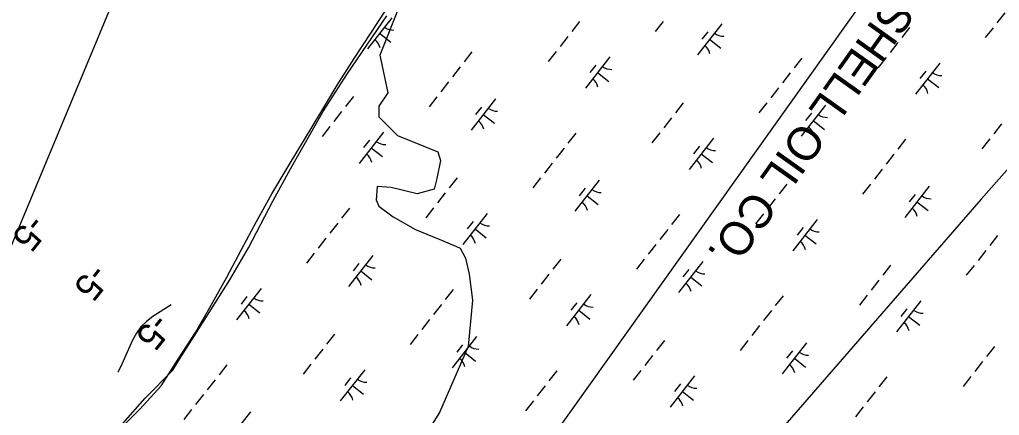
# Model space of a CAD drawing. Extents: x 3896831 to 3918110, y 171006 to 193349.
# Drawn here: x 3910688 to 3911925, y 182169 to 182669 of the extents above; entities that cross this region are included whole.
import ezdxf

# ---------------------------------------------------------------- set-up
doc = ezdxf.new("R2010")
doc.units = 0
for name, color, linetype in [('V-RIVR-EDGE', 7, 'Continuous'), ('V-RIVR-RANG', 7, 'Continuous'), ('V-RRAP-FSHR', 7, 'Continuous'), ('V-TOPO-MINR', 7, 'Continuous'), ('V-UTIL-IDEN', 7, 'Continuous'), ('V-UTIL-LINE', 7, 'Continuous'), ('V-WETL-SWMP', 7, 'Continuous')]:
    doc.layers.add(name, color=color, linetype=linetype)

msp = doc.modelspace()

# ---------------------------------------------------------------- linework, layer by layer
at = {"layer": 'V-RIVR-EDGE'}
msp.add_lwpolyline([(3911168.8, 182688.1), (3911142.9, 182623.7), (3911153, 182576.3), (3911141.7, 182559.4), (3911141.7, 182545.9), (3911165.4, 182522.2), (3911216.2, 182501.8), (3911219.6, 182490.6), (3911215.1, 182468), (3911211.7, 182454.4), (3911190.3, 182448.8), (3911157.5, 182456.7), (3911139.5, 182457.8), (3911138.3, 182440.9), (3911141.7, 182433), (3911159.8, 182419.5), (3911188, 182403.7), (3911209.4, 182394.6), (3911220.7, 182390.1), (3911239.9, 182382.2), (3911244.4, 182380), (3911251.2, 182367.5), (3911255.7, 182347.2), (3911260.2, 182314.5), (3911254.6, 182255.8), (3911218.5, 182172.3), (3911136.1, 182041.4)], dxfattribs=at)
at = {"layer": 'V-RRAP-FSHR'}
for points in [[(3910987.5, 182413.5), (3911006.6, 182448.6), (3911027.2, 182482.9), (3911047.9, 182517.2), (3911068.5, 182551.4), (3911089.2, 182585.7), (3911110.8, 182619.3), (3911132.7, 182652.8), (3911154.5, 182686.3)], [(3910671.4, 182006.4), (3910698.9, 182035.3), (3910726.8, 182063.7), (3910755, 182092.9), (3910783.4, 182120.3), (3910811.8, 182148.4), (3910840.2, 182176.6), (3910866.8, 182206.2), (3910888.5, 182239.8), (3910910.1, 182273.5), (3910929.9, 182308.2), (3910949.9, 182343.3), (3910968.3, 182378.4), (3910987.5, 182413.5)]]:
    msp.add_lwpolyline(points, dxfattribs=at)
at = {"layer": 'V-TOPO-MINR'}
for points in [[(3910657.9, 182335.8), (3910918.8, 182961.5), (3910938.3, 182993.3), (3910958.4, 183024.6), (3910979.5, 183055.3), (3911001.1, 183085.7), (3911040.6, 183139.4), (3911042.9, 183142.6), (3911045.3, 183145.7), (3911047.7, 183148.7), (3911050.2, 183151.7), (3911084, 183191.9), (3911103.6, 183214.8), (3911123.3, 183237.7), (3911143.3, 183260.3), (3911163.4, 183282.7), (3911287.2, 183419.5), (3911296.3, 183429.7), (3911305.4, 183440), (3911314.3, 183450.3), (3911323.2, 183460.7), (3911722.1, 183935.9)], [(3910879.5, 182308.3), (3910856.4, 182293.6), (3910848.4, 182287.4), (3910841.3, 182280.5), (3910835.6, 182272.5), (3910830.6, 182263.7), (3910815.5, 182229.8), (3910814.1, 182226.7), (3910812.6, 182223.7), (3910812.4, 182223.2)]]:
    msp.add_lwpolyline(points, dxfattribs=at)
at = {"layer": 'V-UTIL-LINE'}
for points in [[(3905549.4, 173652.6), (3906763.3, 174938.4), (3906949.5, 175133), (3906970.6, 175166.8), (3907325.9, 175860.5), (3907748.9, 176681), (3908142.2, 177273.2), (3908679.4, 178098), (3908869.7, 178381.4), (3908937.4, 178537.8), (3909170, 179117.3), (3909533.8, 179633.3), (3910092.1, 180424.3), (3910333.2, 180766.9), (3910760.4, 181291.4), (3910921.1, 181524), (3911225.6, 181951.2), (3911822, 182788.6), (3911961.6, 182987.4), (3912147.7, 183114.3), (3912722.9, 183841.8), (3913090.9, 184307.1), (3913848, 185258.8), (3914364, 185910.1)], [(3913133.2, 183520.4), (3913116.3, 183516.1), (3912989.4, 183516.1), (3912744.1, 183393.5), (3911902.4, 182441.8), (3910866.1, 181249.1), (3910603.9, 180953), (3910214.7, 180504.6), (3910138.6, 180390.4), (3909757.9, 179819.4), (3909457.6, 179366.9), (3909009.3, 178685.9), (3908785.1, 178351.7), (3908150.7, 177400.1), (3907770, 176816.4), (3907693.9, 176706.4), (3907647.3, 176630.3), (3907300.5, 175936.6), (3907025.6, 175369.8), (3906945.2, 175204.9), (3906416.5, 174650.8), (3905507.1, 173682.2)]]:
    msp.add_lwpolyline(points, dxfattribs=at)
at = {"layer": 'V-WETL-SWMP'}
for p, q in [((3911932.2, 182677.3), (3911922.3, 182664.7)), ((3911102.3, 182600.6), (3911151.7, 182673.2)), ((3911158.2, 182671), (3911127.4, 182631.7)), ((3911395.3, 182666.2), (3911385.4, 182653.6)), ((3911500.8, 182666.1), (3911490.9, 182653.5)), ((3911574.9, 182663.3), (3911544, 182624)), ((3911142.8, 182651.4), (3911157, 182640.3)), ((3911557.1, 182653.2), (3911549.7, 182643.7)), ((3911811.9, 182658.5), (3911802.1, 182645.9)), ((3911917.4, 182658.4), (3911907.5, 182645.8)), ((3911380.5, 182647.3), (3911370.6, 182634.7)), ((3911559.5, 182643.7), (3911573.6, 182632.6)), ((3911797.1, 182639.6), (3911787.3, 182627)), ((3911259.4, 182627.8), (3911249.6, 182615.3)), ((3911365.7, 182628.4), (3911355.8, 182615.8)), ((3911433.5, 182621.4), (3911402.7, 182582)), ((3911676.1, 182620.1), (3911666.2, 182607.6)), ((3911782.3, 182620.7), (3911772.5, 182608.1)), ((3911850.1, 182613.7), (3911819.3, 182574.3)), ((3911072.1, 182553.4), (3911102.3, 182600.6)), ((3911244.6, 182609), (3911234.8, 182596.4)), ((3911415.7, 182611.2), (3911408.3, 182601.8)), ((3911418.1, 182601.7), (3911432.2, 182590.6)), ((3911661.3, 182601.3), (3911651.4, 182588.7)), ((3911832.3, 182603.5), (3911824.9, 182594.1)), ((3911229.8, 182590.1), (3911220, 182577.5)), ((3911834.7, 182594), (3911848.9, 182582.9)), ((3911646.5, 182582.4), (3911636.6, 182569.8)), ((3911109.6, 182571.3), (3911099.7, 182558.7)), ((3911215, 182571.2), (3911205.2, 182558.6)), ((3911289.2, 182568.4), (3911258.3, 182529.1)), ((3911526.2, 182563.6), (3911516.3, 182551)), ((3911631.7, 182563.5), (3911621.8, 182550.9)), ((3911030.1, 182480.2), (3911072.1, 182553.4)), ((3911094.8, 182552.4), (3911084.9, 182539.8)), ((3911271.4, 182558.2), (3911264, 182548.8)), ((3911705.8, 182560.7), (3911675, 182521.4)), ((3911273.7, 182548.8), (3911287.9, 182537.7)), ((3911511.4, 182544.7), (3911501.5, 182532.1)), ((3911688, 182550.5), (3911680.6, 182541.1)), ((3911690.4, 182541.1), (3911704.6, 182530)), ((3911080, 182533.5), (3911070.1, 182520.9)), ((3911147.8, 182526.5), (3911116.9, 182487.1)), ((3911928, 182537), (3911918.2, 182524.4)), ((3911130, 182516.3), (3911122.6, 182506.9)), ((3911390.4, 182525.2), (3911380.5, 182512.6)), ((3911496.6, 182525.8), (3911486.7, 182513.2)), ((3911564.4, 182518.8), (3911533.6, 182479.4)), ((3911807, 182517.5), (3911797.1, 182504.9)), ((3911913.2, 182518.1), (3911903.4, 182505.5)), ((3911132.3, 182506.8), (3911146.5, 182495.7)), ((3911375.6, 182506.3), (3911365.7, 182493.8)), ((3911546.6, 182508.6), (3911539.2, 182499.2)), ((3911549, 182499.1), (3911563.2, 182488)), ((3911792.2, 182498.6), (3911782.3, 182486.1)), ((3911007.8, 182439.5), (3911030.1, 182480.2)), ((3911360.8, 182487.5), (3911350.9, 182474.9)), ((3911777.4, 182479.8), (3911767.5, 182467.2)), ((3911240.5, 182468.7), (3911230.6, 182456.1)), ((3911345.9, 182468.6), (3911336.1, 182456)), ((3911420.1, 182465.8), (3911389.2, 182426.5)), ((3911402.3, 182455.6), (3911394.9, 182446.2)), ((3911657.1, 182461), (3911647.3, 182448.4)), ((3911762.6, 182460.9), (3911752.7, 182448.3)), ((3911836.7, 182458.1), (3911805.9, 182418.8)), ((3910977.4, 182380.2), (3911007.8, 182439.5)), ((3911225.7, 182449.8), (3911215.8, 182437.2)), ((3911404.7, 182446.2), (3911418.8, 182435.1)), ((3911642.3, 182442.1), (3911632.5, 182429.5)), ((3911818.9, 182447.9), (3911811.5, 182438.5)), ((3911104.6, 182430.3), (3911094.8, 182417.7)), ((3911210.9, 182430.9), (3911201, 182418.3)), ((3911821.3, 182438.5), (3911835.5, 182427.4)), ((3911278.7, 182423.9), (3911247.8, 182384.5)), ((3911521.3, 182422.6), (3911511.4, 182410)), ((3911627.5, 182423.2), (3911617.6, 182410.6)), ((3911695.3, 182416.2), (3911664.5, 182376.8)), ((3911089.8, 182411.4), (3911080, 182398.8)), ((3911260.9, 182413.7), (3911253.5, 182404.2)), ((3911263.3, 182404.2), (3911277.4, 182393.1)), ((3911506.5, 182403.7), (3911496.6, 182391.1)), ((3911677.5, 182406), (3911670.1, 182396.5)), ((3911075, 182392.5), (3911065.2, 182380)), ((3911679.9, 182396.5), (3911694.1, 182385.4)), ((3911923.1, 182396), (3911913.2, 182383.4)), ((3910953.5, 182339.9), (3910977.4, 182380.2)), ((3911491.7, 182384.8), (3911481.8, 182372.3)), ((3911060.2, 182373.7), (3911050.4, 182361.1)), ((3911134.4, 182370.9), (3911103.5, 182331.6)), ((3911371.4, 182366.1), (3911361.5, 182353.5)), ((3911476.9, 182366), (3911467, 182353.4)), ((3911908.3, 182377.1), (3911898.4, 182364.6)), ((3911116.6, 182360.7), (3911109.2, 182351.3)), ((3911551, 182363.2), (3911520.2, 182323.9)), ((3911533.2, 182353), (3911525.8, 182343.6)), ((3911788, 182358.4), (3911778.2, 182345.8)), ((3911893.5, 182358.3), (3911883.6, 182345.7)), ((3911118.9, 182351.2), (3911133.1, 182340.1)), ((3911356.6, 182347.2), (3911346.7, 182334.6)), ((3911535.6, 182343.5), (3911549.7, 182332.4)), ((3910914.6, 182278.1), (3910953.5, 182339.9)), ((3910993, 182329), (3910962.1, 182289.6)), ((3911341.8, 182328.3), (3911331.9, 182315.7)), ((3911773.2, 182339.5), (3911763.4, 182326.9)), ((3910975.2, 182318.8), (3910967.8, 182309.3)), ((3911235.6, 182327.7), (3911225.7, 182315.1)), ((3911409.6, 182321.3), (3911378.8, 182281.9)), ((3911652.2, 182320), (3911642.3, 182307.4)), ((3911758.4, 182320.6), (3911748.6, 182308)), ((3910977.5, 182309.3), (3910991.7, 182298.2)), ((3911220.8, 182308.8), (3911210.9, 182296.2)), ((3911391.8, 182311.1), (3911384.4, 182301.6)), ((3911826.3, 182313.6), (3911795.4, 182274.2)), ((3911808.5, 182303.4), (3911801.1, 182293.9)), ((3911394.2, 182301.6), (3911408.4, 182290.5)), ((3911637.4, 182301.1), (3911627.5, 182288.5)), ((3911810.8, 182293.9), (3911825, 182282.8)), ((3911205.9, 182289.9), (3911196.1, 182277.3)), ((3911622.6, 182282.2), (3911612.7, 182269.6)), ((3910890.1, 182239.8), (3910914.6, 182278.1)), ((3911085.7, 182271.2), (3911075.8, 182258.6)), ((3911191.1, 182271), (3911181.3, 182258.5)), ((3911265.3, 182268.3), (3911234.4, 182229)), ((3911247.5, 182258.1), (3911240.1, 182248.7)), ((3911502.3, 182263.5), (3911492.5, 182250.9)), ((3911607.8, 182263.4), (3911597.9, 182250.8)), ((3911681.9, 182260.6), (3911651.1, 182221.3)), ((3911919, 182255.8), (3911909.1, 182243.2)), ((3911070.9, 182252.3), (3911061, 182239.7)), ((3911249.9, 182248.6), (3911264, 182237.5)), ((3911487.5, 182244.6), (3911477.6, 182232)), ((3911664.1, 182250.4), (3911656.7, 182241)), ((3910881.7, 182225.9), (3910890.1, 182239.8)), ((3910949.8, 182232.8), (3910940, 182220.2)), ((3911056.1, 182233.4), (3911046.2, 182220.8)), ((3911666.5, 182240.9), (3911680.7, 182229.8)), ((3911904.2, 182236.9), (3911894.3, 182224.3)), ((3910846.8, 182190.4), (3910881.7, 182225.9)), ((3911123.9, 182226.4), (3911093, 182187)), ((3911366.5, 182225.1), (3911356.6, 182212.5)), ((3911472.7, 182225.7), (3911462.8, 182213.1)), ((3911540.5, 182218.7), (3911509.7, 182179.3)), ((3911783.1, 182217.4), (3911773.2, 182204.8)), ((3911889.4, 182218), (3911879.5, 182205.4)), ((3910935, 182213.9), (3910925.2, 182201.3)), ((3911106.1, 182216.2), (3911098.7, 182206.7)), ((3911108.5, 182206.7), (3911122.6, 182195.6)), ((3911351.7, 182206.2), (3911341.8, 182193.6)), ((3911522.7, 182208.5), (3911515.3, 182199)), ((3910920.2, 182195), (3910910.4, 182182.4)), ((3911525.1, 182199), (3911539.3, 182187.9)), ((3911768.3, 182198.5), (3911758.4, 182185.9)), ((3910809.2, 182148.1), (3910846.8, 182190.4)), ((3911336.9, 182187.3), (3911327, 182174.7)), ((3911753.5, 182179.6), (3911743.6, 182167)), ((3910905.4, 182176.1), (3910895.5, 182163.5)), ((3910979.6, 182173.4), (3910948.7, 182134.1))]:
    msp.add_line(p, q, dxfattribs=at)
for centre, start, end in [((3911160, 182673), 231.1403, 272.6839), ((3911576.7, 182665.3), 231.1403, 272.6839), ((3911126, 182629.5), 11.1403, 52.6839), ((3911542.6, 182621.8), 11.1403, 52.6839), ((3911435.3, 182623.3), 231.1403, 272.6839), ((3911851.9, 182615.6), 231.1403, 272.6839), ((3911401.2, 182579.8), 11.1403, 52.6839), ((3911817.9, 182572.1), 11.1403, 52.6839), ((3911291, 182570.4), 231.1403, 272.6839), ((3911256.9, 182526.9), 11.1403, 52.6839), ((3911707.6, 182562.7), 231.1403, 272.6839), ((3911673.5, 182519.2), 11.1403, 52.6839), ((3911149.6, 182528.4), 231.1403, 272.6839), ((3911566.2, 182520.7), 231.1403, 272.6839), ((3911115.5, 182484.9), 11.1403, 52.6839), ((3911532.1, 182477.2), 11.1403, 52.6839), ((3911421.9, 182467.7), 231.1403, 272.6839), ((3911838.5, 182460), 231.1403, 272.6839), ((3911387.8, 182424.3), 11.1403, 52.6839), ((3911804.4, 182416.6), 11.1403, 52.6839), ((3911280.5, 182425.8), 231.1403, 272.6839), ((3911697.1, 182418.1), 231.1403, 272.6839), ((3911246.4, 182382.3), 11.1403, 52.6839), ((3911663.1, 182374.6), 11.1403, 52.6839), ((3911136.2, 182372.8), 231.1403, 272.6839), ((3911102.1, 182329.4), 11.1403, 52.6839), ((3911552.8, 182365.1), 231.1403, 272.6839), ((3911518.7, 182321.7), 11.1403, 52.6839), ((3910994.8, 182330.9), 231.1403, 272.6839), ((3911411.4, 182323.2), 231.1403, 272.6839), ((3910960.7, 182287.4), 11.1403, 52.6839), ((3911377.3, 182279.7), 11.1403, 52.6839), ((3911828.1, 182315.5), 231.1403, 272.6839), ((3911794, 182272), 11.1403, 52.6839), ((3911267.1, 182270.2), 231.1403, 272.6839), ((3911683.7, 182262.5), 231.1403, 272.6839), ((3911233, 182226.8), 11.1403, 52.6839), ((3911649.6, 182219.1), 11.1403, 52.6839), ((3911125.7, 182228.3), 231.1403, 272.6839), ((3911542.3, 182220.6), 231.1403, 272.6839), ((3911091.6, 182184.8), 11.1403, 52.6839), ((3911508.3, 182177.1), 11.1403, 52.6839)]:
    msp.add_arc(centre, 17.6, start, end, dxfattribs=at)

# ---------------------------------------------------------------- texts
at = {"layer": 'V-RIVR-RANG'}
for p in [(3910701.7, 182424.7), (3910779.8, 182362.3), (3910858, 182300)]:
    msp.add_text('-5', height=33.5, rotation=231.2783, dxfattribs=at).set_placement(p)
at = {"layer": 'V-UTIL-IDEN'}
msp.add_text('SHELL OIL CO.', height=42, rotation=234.5953, dxfattribs=at).set_placement((3911786.4, 182699.9))

doc.saveas('drawing.dxf')
